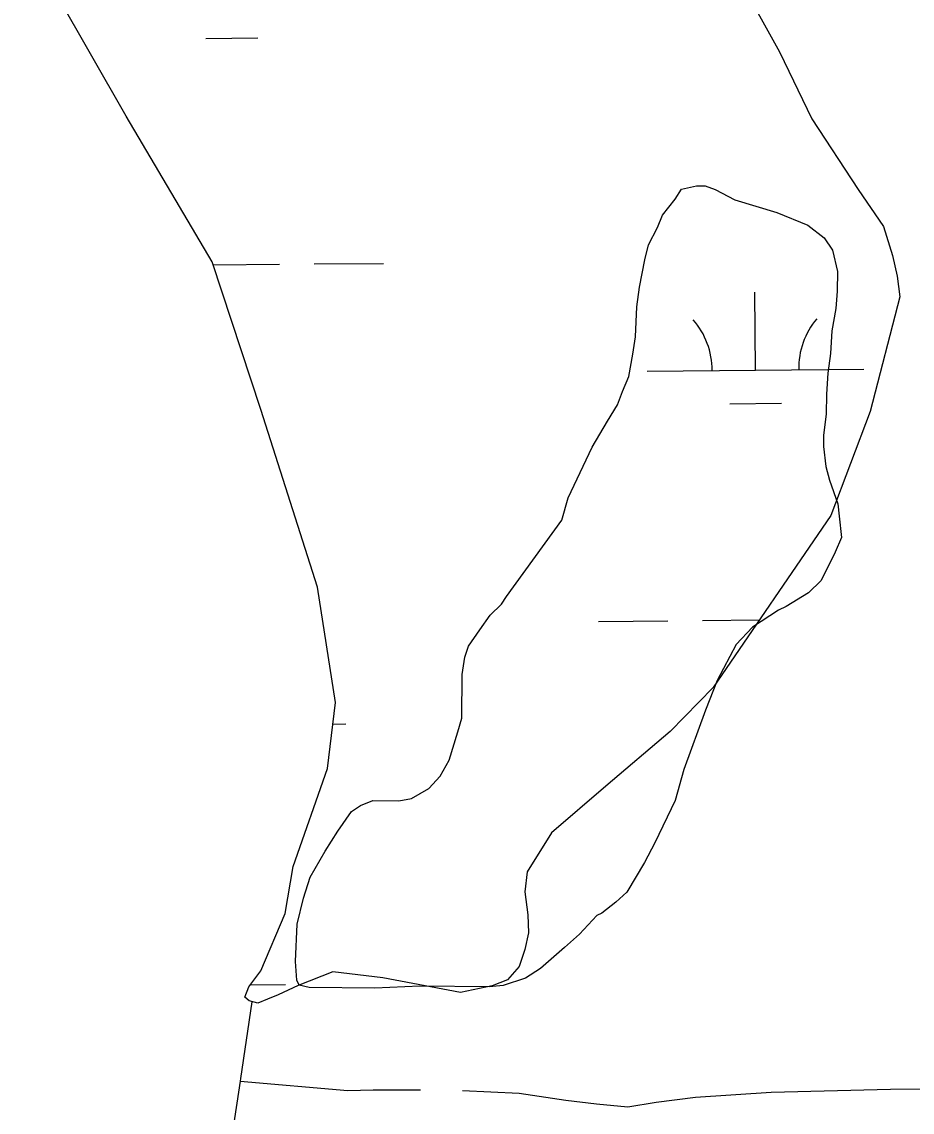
# Model space of a CAD drawing. Extents: x 3567028 to 3605064, y 510945 to 536587.
# Drawn here: x 3597992 to 3598403, y 519142 to 519646 of the extents above; entities that cross this region are included whole.
import ezdxf

# ---------------------------------------------------------------- set-up
doc = ezdxf.new("R2010")
doc.units = 0
for name, color, linetype in [('V-SITE-VEGE', 7, 'Continuous'), ('V-TOPO-SHOR', 7, 'Continuous'), ('V-WETL-SWMP', 7, 'Continuous')]:
    doc.layers.add(name, color=color, linetype=linetype)

msp = doc.modelspace()

# ---------------------------------------------------------------- linework, layer by layer
at = {"layer": 'V-SITE-VEGE'}
msp.add_lwpolyline([(3598241.26, 519415.47), (3598244.22, 519425.77), (3598255.33, 519449.21), (3598262.32, 519461.21), (3598266.97, 519468.63), (3598269.32, 519474.93), (3598272.25, 519481.79), (3598274.06, 519492.11), (3598275.28, 519500.14), (3598275.97, 519513.9), (3598277.19, 519523.08), (3598279.6, 519535.69), (3598281.38, 519542.56), (3598285.46, 519550.56), (3598287.81, 519556.28), (3598293.61, 519563.7), (3598296.52, 519568.26), (3598303.42, 519569.93), (3598307.44, 519569.89), (3598312.02, 519568.13), (3598321.16, 519563.46), (3598340.63, 519557.56), (3598354.93, 519551.7), (3598362.35, 519545.89), (3598366.31, 519540.12), (3598368.53, 519530.34), (3598368.45, 519521.16), (3598367.81, 519513.13), (3598365.99, 519502.81), (3598365.33, 519492.48), (3598364.11, 519483.31), (3598363.45, 519473.55), (3598363.38, 519464.37), (3598362.14, 519454.62), (3598362.1, 519449.46), (3598363.17, 519440.26), (3598364.84, 519433.93), (3598368.76, 519422.99), (3598369.29, 519417.25), (3598370.35, 519407.48), (3598367.43, 519400.62), (3598361, 519387.47), (3598355.21, 519381.78), (3598344.83, 519375.55), (3598341.37, 519373.86), (3598329.25, 519365.93), (3598321.71, 519357.95), (3598312.96, 519341.38), (3598307.68, 519327.65), (3598297.69, 519300.18), (3598293.55, 519285.86), (3598284.2, 519266.42), (3598279.53, 519257.28), (3598271.38, 519243.57), (3598266.17, 519239.02), (3598259.82, 519233.91), (3598257.51, 519232.78), (3598249.4, 519224.24), (3598242.46, 519217.98), (3598231.47, 519208.32), (3598224.54, 519203.79), (3598214.18, 519200.43), (3598207.86, 519199.91), (3598175.72, 519200.18), (3598155.05, 519199.21), (3598124.62, 519199.47), (3598120.04, 519200.65), (3598118.91, 519202.96), (3598118.41, 519211.57), (3598119.13, 519228.79), (3598122.1, 519240.82), (3598125.06, 519250.55), (3598132.05, 519262.55), (3598137.86, 519271.68), (3598144.25, 519280.81), (3598148.3, 519283.65), (3598154.06, 519285.9), (3598166.11, 519285.8), (3598171.86, 519286.89), (3598179.94, 519291.42), (3598185.15, 519297.11), (3598189.23, 519304.54), (3598193.36, 519317.71), (3598195.14, 519324.01), (3598195.31, 519344.1), (3598196.52, 519352.12), (3598198.29, 519357.28), (3598203.52, 519364.7), (3598208.17, 519371.54), (3598213.38, 519376.67), (3598215.71, 519380.09)], close=True, dxfattribs=at)
at = {"layer": 'V-TOPO-SHOR'}
for points in [[(3598098.23, 519192.97), (3598093.01, 519157.53), (3598092.82, 519156.28), (3598085.28, 519106.53), (3598063.15, 518982.9), (3598056.16, 518949.04), (3598046.89, 518925.66), (3598039.02, 518903.65), (3598033.59, 518858.93)], [(3598092.82, 519156.28), (3598142.52, 519151.92), (3598154.16, 519152.21), (3598176.07, 519152.23)], [(3598786.51, 519152.78), (3598673.75, 519154.13), (3598625.23, 519151.77), (3598530.01, 519153.56), (3598458.04, 519152.59), (3598392.98, 519152.35), (3598337.96, 519151.04), (3598303.04, 519148.77), (3598284.88, 519146.36), (3598271.85, 519144.29), (3598257.27, 519145.6), (3598243.09, 519147.3), (3598221.63, 519150.63), (3598195.42, 519151.84)]]:
    msp.add_lwpolyline(points, dxfattribs=at)
at = {"layer": 'V-WETL-SWMP'}
for p, q in [((3598076.89, 519637.98), (3598100.89, 519638.18)), ((3598080.3, 519533.36), (3598110.93, 519533.62)), ((3598126.93, 519533.76), (3598158.93, 519534.03)), ((3598330.66, 519484.73), (3598330.36, 519520.73)), ((3598280.67, 519484.31), (3598380.66, 519485.15)), ((3598318.79, 519469.2), (3598342.79, 519469.4)), ((3598258.23, 519368.68), (3598290.23, 519368.95)), ((3598306.23, 519369.09), (3598332.52, 519369.31)), ((3598135.65, 519321.22), (3598141.56, 519321.27)), ((3598097.5, 519200.82), (3598113.73, 519200.96))]:
    msp.add_line(p, q, dxfattribs=at)
for points in [[(3598300.1, 519707.05), (3598341.8, 519631.69), (3598356.7, 519600.85), (3598378.08, 519568.18), (3598389.75, 519551.15), (3598393.97, 519537.73), (3598396.05, 519528.06), (3598397.35, 519518.6), (3598383.68, 519465.54), (3598365.53, 519417.58), (3598311.23, 519338.19), (3598291.35, 519317.85), (3598261.56, 519292.47), (3598236.54, 519270.99), (3598225.34, 519252.95), (3598224.28, 519243.69), (3598225.57, 519233.04)], [(3598225.57, 519233.04), (3598225.9, 519224.75), (3598224.25, 519217.08), (3598221.62, 519209.21), (3598216.25, 519203.15), (3598209.13, 519200.25), (3598194.51, 519197.22), (3598158.69, 519204.03), (3598135.64, 519206.78), (3598119.62, 519200.41), (3598110.32, 519196.15), (3598105.37, 519194.22), (3598101.02, 519192.29), (3598096.89, 519193.31), (3598094.93, 519195.1), (3598096.75, 519199.81), (3598102.33, 519207.26), (3598113.59, 519233.78), (3598117.32, 519255.44), (3598133.08, 519300.65), (3598136.89, 519331.18), (3598128.46, 519384.48), (3598102.34, 519466.52), (3598079.85, 519534.73), (3598040.19, 519602.1), (3597992.01, 519686.49)]]:
    msp.add_lwpolyline(points, dxfattribs=at)
for centre, start, end in [((3598275.42, 519484.74), 359.7115, 41.2552), ((3598385.9, 519485.67), 139.7115, 181.2552)]:
    msp.add_arc(centre, 35.25, start, end, dxfattribs=at)

doc.saveas('drawing.dxf')
